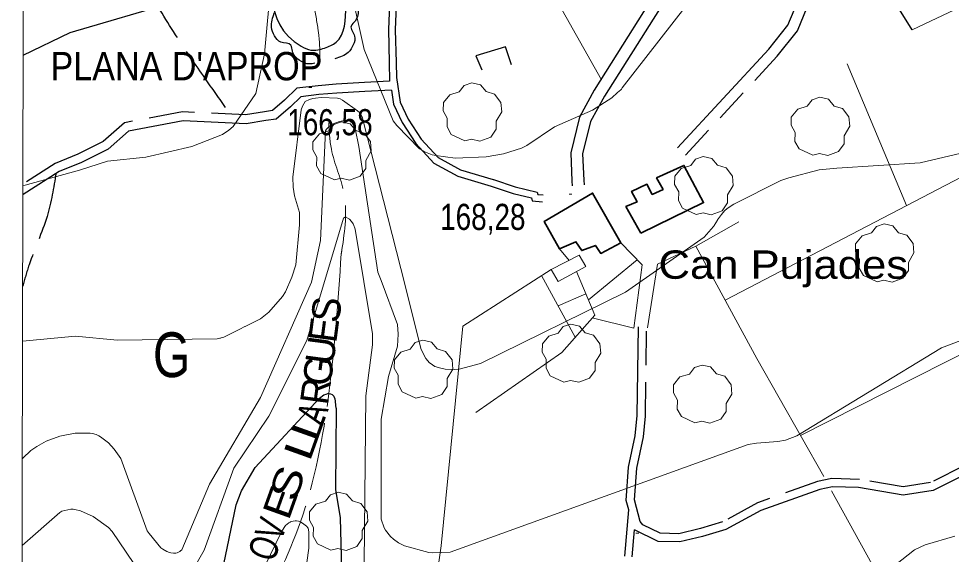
# Model space of a CAD drawing. Extents: x 483847 to 488453, y 4383581 to 4386795.
# Drawn here: x 484100.5 to 484413.1, y 4384680.3 to 4384859.8 of the extents above; entities that cross this region are included whole.
import ezdxf
from ezdxf.enums import TextEntityAlignment as Align

# ---------------------------------------------------------------- set-up
doc = ezdxf.new("R2010")
doc.units = 0
doc.header["$LTSCALE"] = 3.8
doc.linetypes.add('LONG_DASHED', pattern=[7.5, 6, -1.5])
doc.linetypes.add('MEDIUM_DASHED', pattern=[4.5, 3, -1.5])
for name, color, linetype, lineweight in [('1', 7, 'Continuous', 13), ('15', 7, 'LONG_DASHED', 13), ('25', 7, 'LONG_DASHED', 25), ('27', 7, 'Continuous', 25), ('29', 7, 'Continuous', 13), ('38', 7, 'Continuous', 25), ('47', 7, 'Continuous', 35), ('48', 7, 'MEDIUM_DASHED', 25), ('51', 7, 'Continuous', 13), ('7', 7, 'Continuous', 13), ('8', 7, 'Continuous', 25), ('9', 7, 'Continuous', 13)]:
    doc.layers.add(name, color=color, linetype=linetype, lineweight=lineweight)
doc.layers.add('31', color=7, linetype='Continuous')
doc.layers.add('5', color=7, linetype='Continuous')

msp = doc.modelspace()

# ---------------------------------------------------------------- linework, layer by layer
at = {"layer": '1'}
msp.add_lwpolyline([(484105.5, 4386448.1), (487681.9, 4386441.2), (487678, 4384129), (484100.5, 4384135.8)], close=True, dxfattribs=at)
at = {"layer": '15'}
for points in [[(484199.72, 4384895.26), (484199.12, 4384887.01), (484198.9, 4384873.03), (484199.36, 4384866), (484200.74, 4384856.93), (484201.27, 4384852.68), (484201.35, 4384844.63)], [(484204.44, 4384825.07), (484205.32, 4384816.09), (484209.48, 4384801.59), (484208.86, 4384782.48), (484208.62, 4384780.98)], [(484208.62, 4384780.98), (484204.46, 4384734.17), (484194.95, 4384691.19), (484180.05, 4384658.27)]]:
    msp.add_spline(points, degree=3, dxfattribs=at)
at = {"layer": '25'}
msp.add_lwpolyline([(484400.03, 4384856.08), (484394.58, 4384864.7), (484391.81, 4384871.43), (484393.69, 4384877.52), (484401.36, 4384880.88), (484417.27, 4384888.02), (484432.06, 4384896.02), (484440.68, 4384901.54), (484473.49, 4384918.81), (484494.24, 4384930.91), (484498.88, 4384933.47), (484516.48, 4384941.57), (484529.75, 4384942.8), (484540.79, 4384943.06), (484558.57, 4384936.42)], dxfattribs=at)
at = {"layer": '27'}
for points in [[(484126.09, 4384902.79), (484170.42, 4384940.62), (484186.72, 4384951.71), (484191.28, 4384949.75), (484195.85, 4384942.58), (484195.2, 4384850.61), (484198.46, 4384849.31), (484203.02, 4384849.96), (484206.93, 4384851.91), (484210.19, 4384864.31), (484210.19, 4384911.92), (484211.5, 4384943.23), (484214.1, 4384965.41), (484221.93, 4384987.58), (484217.36, 4384992.8), (484210.19, 4384992.8), (484135.22, 4384984.97), (484130.65, 4384988.89), (484126.09, 4384997.37), (484121.53, 4385047.59), (484126.09, 4385059.33), (484133.91, 4385067.16), (484151.52, 4385069.77), (484197.15, 4385061.94), (484225.84, 4385054.77), (484236.92, 4385050.2), (484251.92, 4385040.42), (484272.13, 4385031.28), (484285.82, 4385029.98), (484298.2, 4385029.33), (484332.11, 4385039.76), (484352.32, 4385052.16), (484358.18, 4385050.2), (484379.05, 4385045.63), (484396, 4385044.98), (484413.6, 4385057.38), (484413.6, 4385076.29), (484415.56, 4385110.21), (484421.42, 4385117.38), (484434.46, 4385125.86), (484452.06, 4385127.17), (484517.26, 4385131.08), (484535.51, 4385145.43), (484539.43, 4385153.26), (484534.21, 4385163.04), (484527.69, 4385172.17), (484530.3, 4385183.26), (484560.29, 4385234.79), (484583.76, 4385251.75), (484588.32, 4385252.4), (484664.6, 4385247.83), (484699.15, 4385252.4), (484722.1, 4385262.06)], [(484211.99, 4384867.38), (484213.24, 4384866.12), (484214.29, 4384862.48), (484213.26, 4384858.94), (484211.94, 4384857.36), (484213.1, 4384853.99), (484212.64, 4384851.04), (484210.97, 4384848.53), (484206.5, 4384846.39)], [(484199.8, 4384844.9), (484198.05, 4384844.64), (484194.49, 4384845.96), (484192.26, 4384848.9), (484191.77, 4384850.9), (484188.38, 4384851.96), (484186.28, 4384854.09), (484185.25, 4384856.93), (484186.19, 4384861.8)]]:
    msp.add_spline(points, degree=3, dxfattribs=at)
at = {"layer": '29'}
for points in [[(484250.03, 4384818.88), (484245.49, 4384821), (484244.08, 4384823.54), (484244.18, 4384826.52), (484242.81, 4384828.93), (484242.85, 4384831.68), (484245.01, 4384834.28), (484248.2, 4384835.28), (484249.85, 4384837.47), (484252.42, 4384838.3), (484255.28, 4384837.65), (484257.23, 4384835.38), (484260.04, 4384834.56), (484262.17, 4384831.71), (484262.41, 4384828.58), (484260.53, 4384825.43), (484260.53, 4384822.75), (484258.71, 4384820.14), (484255.09, 4384818.8), (484252.32, 4384819.43)], [(484366.66, 4384814.05), (484362.12, 4384816.17), (484360.71, 4384818.71), (484360.81, 4384821.69), (484359.44, 4384824.1), (484359.48, 4384826.85), (484361.64, 4384829.45), (484364.83, 4384830.45), (484366.48, 4384832.64), (484369.05, 4384833.47), (484371.91, 4384832.82), (484373.86, 4384830.55), (484376.67, 4384829.73), (484378.8, 4384826.88), (484379.04, 4384823.75), (484377.16, 4384820.6), (484377.16, 4384817.92), (484375.34, 4384815.31), (484371.72, 4384813.97), (484368.95, 4384814.6)], [(484206.33, 4384805.8), (484201.79, 4384807.92), (484200.38, 4384810.46), (484200.48, 4384813.44), (484199.11, 4384815.85), (484199.15, 4384818.6), (484201.31, 4384821.2), (484204.5, 4384822.2), (484206.15, 4384824.39), (484208.72, 4384825.22), (484211.58, 4384824.57), (484213.53, 4384822.3), (484216.34, 4384821.48), (484218.47, 4384818.63), (484218.71, 4384815.5), (484216.83, 4384812.35), (484216.83, 4384809.67), (484215.01, 4384807.06), (484211.39, 4384805.72), (484208.62, 4384806.35)], [(484327.59, 4384794.2), (484323.05, 4384796.32), (484321.64, 4384798.86), (484321.74, 4384801.84), (484320.37, 4384804.25), (484320.41, 4384807), (484322.57, 4384809.6), (484325.76, 4384810.6), (484327.41, 4384812.79), (484329.98, 4384813.62), (484332.84, 4384812.97), (484334.79, 4384810.7), (484337.6, 4384809.88), (484339.73, 4384807.03), (484339.97, 4384803.9), (484338.09, 4384800.75), (484338.09, 4384798.07), (484336.27, 4384795.46), (484332.65, 4384794.12), (484329.88, 4384794.75)], [(484388.21, 4384771.61), (484383.67, 4384773.73), (484382.26, 4384776.27), (484382.36, 4384779.25), (484380.99, 4384781.66), (484381.03, 4384784.41), (484383.19, 4384787.01), (484386.38, 4384788.01), (484388.03, 4384790.2), (484390.6, 4384791.03), (484393.46, 4384790.38), (484395.41, 4384788.11), (484398.22, 4384787.29), (484400.35, 4384784.44), (484400.59, 4384781.31), (484398.71, 4384778.16), (484398.71, 4384775.48), (484396.89, 4384772.87), (484393.27, 4384771.53), (484390.5, 4384772.16)], [(484283.21, 4384738.06), (484278.67, 4384740.18), (484277.26, 4384742.72), (484277.36, 4384745.7), (484275.99, 4384748.11), (484276.03, 4384750.86), (484278.19, 4384753.46), (484281.38, 4384754.46), (484283.03, 4384756.65), (484285.6, 4384757.48), (484288.46, 4384756.83), (484290.41, 4384754.56), (484293.22, 4384753.74), (484295.35, 4384750.89), (484295.59, 4384747.76), (484293.71, 4384744.61), (484293.71, 4384741.93), (484291.89, 4384739.32), (484288.27, 4384737.98), (484285.5, 4384738.61)], [(484233.61, 4384732.67), (484229.07, 4384734.79), (484227.66, 4384737.33), (484227.76, 4384740.31), (484226.39, 4384742.72), (484226.43, 4384745.47), (484228.59, 4384748.07), (484231.78, 4384749.07), (484233.43, 4384751.26), (484236, 4384752.09), (484238.86, 4384751.44), (484240.81, 4384749.17), (484243.62, 4384748.35), (484245.75, 4384745.5), (484245.99, 4384742.37), (484244.11, 4384739.22), (484244.11, 4384736.54), (484242.29, 4384733.93), (484238.67, 4384732.59), (484235.9, 4384733.22)], [(484327.16, 4384724.35), (484322.62, 4384726.47), (484321.21, 4384729.01), (484321.31, 4384731.99), (484319.94, 4384734.4), (484319.98, 4384737.15), (484322.14, 4384739.75), (484325.33, 4384740.75), (484326.98, 4384742.94), (484329.55, 4384743.77), (484332.41, 4384743.12), (484334.36, 4384740.85), (484337.17, 4384740.03), (484339.3, 4384737.18), (484339.54, 4384734.05), (484337.66, 4384730.9), (484337.66, 4384728.22), (484335.84, 4384725.61), (484332.22, 4384724.27), (484329.45, 4384724.9)], [(484205.17, 4384681.73), (484200.63, 4384683.85), (484199.22, 4384686.39), (484199.32, 4384689.37), (484197.95, 4384691.78), (484197.99, 4384694.53), (484200.15, 4384697.13), (484203.34, 4384698.13), (484204.99, 4384700.32), (484207.56, 4384701.15), (484210.42, 4384700.5), (484212.37, 4384698.23), (484215.18, 4384697.41), (484217.31, 4384694.56), (484217.55, 4384691.43), (484215.67, 4384688.28), (484215.67, 4384685.6), (484213.85, 4384682.99), (484210.23, 4384681.65), (484207.46, 4384682.28)]]:
    msp.add_lwpolyline(points, close=True, dxfattribs=at)
at = {"layer": '38'}
for points in [[(484453.38, 4385015.57), (484451.7, 4385014.58), (484426.16, 4385002.56), (484408.6, 4384993.5), (484402.92, 4384987.73), (484384.78, 4384966.36), (484353.42, 4384921.22), (484319.47, 4384877.26), (484293.44, 4384835.87), (484288.43, 4384826.81), (484285.53, 4384814.9), (484285.91, 4384805.4), (484286.07, 4384803.76)], [(484232.37, 4384951.26), (484229.11, 4384945.01), (484225.2, 4384935.05), (484223.59, 4384929.97), (484224.04, 4384920.04), (484224.35, 4384915.71), (484225.8, 4384900.59), (484225.69, 4384886.94), (484224.92, 4384867.54), (484224.42, 4384856.15), (484224.68, 4384845.1), (484224.82, 4384838.89)], [(484377.24, 4384948.53), (484356.64, 4384918.86), (484322.74, 4384874.97), (484296.87, 4384833.84), (484292.17, 4384825.35), (484289.53, 4384814.5), (484289.89, 4384805.68), (484290.04, 4384804.14)], [(484321.36, 4384816.53), (484351.98, 4384849.58), (484358.35, 4384857.61), (484362.54, 4384867.77), (484362.98, 4384870.8), (484365.1, 4384883.31), (484369.39, 4384907.59), (484374.51, 4384925.34), (484379.23, 4384938.39), (484379.98, 4384944.57), (484377.24, 4384948.53)], [(484225.44, 4384835.91), (484216.56, 4384835.42), (484207.2, 4384834.87), (484201.16, 4384834.36), (484195.09, 4384833.65), (484191.65, 4384830.33), (484186.86, 4384826.18), (484183.38, 4384825.66), (484176.74, 4384824.53), (484155.65, 4384825.57), (484137.34, 4384822.16), (484130.52, 4384816.15), (484121.56, 4384811.65), (484114.07, 4384808.65), (484101.96, 4384800.9), (484101.94, 4384800.89)], [(484225.44, 4384835.91), (484226.19, 4384831.15), (484229.06, 4384825.05), (484233.64, 4384818.01), (484239.64, 4384811.44), (484247.76, 4384807.08), (484258.92, 4384803.69), (484266.23, 4384801.24), (484272.4, 4384799.76), (484272.66, 4384798.77), (484276.12, 4384798.5)], [(484304.97, 4384695.22), (484304.14, 4384698.33), (484304.96, 4384709.59), (484307.18, 4384720.07), (484307.78, 4384726.8), (484308.23, 4384756.56)], [(484418.63, 4384707.48), (484406.98, 4384701.67), (484396.98, 4384700.18), (484382.03, 4384702.69), (484373.32, 4384702.94), (484369.06, 4384702.01), (484349.32, 4384695.06), (484337.55, 4384688.62), (484329.73, 4384686.28), (484322.1, 4384684.46), (484314.8, 4384684.61), (484306.87, 4384688.49)], [(484303.7, 4384679.74), (484304.97, 4384695.22)]]:
    msp.add_lwpolyline(points, dxfattribs=at)
at = {"layer": '38', "linetype": 'MEDIUM_DASHED'}
for points in [[(484324.02, 4384814.06), (484354.73, 4384847.21), (484361.52, 4384855.75), (484366.06, 4384866.8), (484366.57, 4384870.24), (484368.68, 4384882.69), (484372.93, 4384906.77), (484377.96, 4384924.22), (484382.79, 4384937.55), (484383.75, 4384945.5), (484379.46, 4384951.72)], [(484234.41, 4384950.2), (484231.21, 4384944.06), (484227.37, 4384934.28), (484225.91, 4384929.66), (484226.34, 4384920.17), (484226.64, 4384915.9), (484228.1, 4384900.69), (484227.99, 4384886.88), (484227.22, 4384867.44), (484226.72, 4384856.13), (484226.98, 4384845.16), (484227.11, 4384840.12), (484228.41, 4384831.83), (484231.07, 4384826.18), (484235.47, 4384819.42), (484241.07, 4384813.28), (484248.65, 4384809.22), (484259.62, 4384805.88), (484266.87, 4384803.45), (484274.28, 4384801.68), (484274.48, 4384800.94), (484276.3, 4384800.79)], [(484224.82, 4384838.89), (484216.39, 4384838.43), (484206.98, 4384837.88), (484200.85, 4384837.36), (484193.73, 4384836.52), (484189.62, 4384832.56), (484185.55, 4384829.03), (484182.91, 4384828.64), (484176.56, 4384827.56), (484155.45, 4384828.6), (484135.98, 4384824.97), (484128.82, 4384818.67), (484120.32, 4384814.4), (484112.69, 4384811.34), (484101.95, 4384804.47)], [(484417.34, 4384709.94), (484406.13, 4384704.35), (484397.01, 4384702.99), (484382.3, 4384705.45), (484373.05, 4384705.73), (484368.3, 4384704.68), (484348.19, 4384697.6), (484336.47, 4384691.19), (484329.01, 4384688.96), (484321.8, 4384687.24), (484315.47, 4384687.37), (484309.74, 4384690.17), (484308.85, 4384691.33), (484306.94, 4384698.59), (484307.71, 4384709.2), (484309.93, 4384719.65), (484310.56, 4384726.66), (484311.01, 4384756.52)], [(484306.13, 4384679.52), (484306.87, 4384688.49)]]:
    msp.add_lwpolyline(points, dxfattribs=at)
at = {"layer": '38', "linetype": 'LONG_DASHED'}
for points in [[(484169.87, 4384830.1), (484162.41, 4384840.66), (484153.05, 4384854.45), (484143.1, 4384871.17), (484137.33, 4384882.34), (484131.36, 4384894.47), (484125.03, 4384904.34), (484122.56, 4384907.32), (484110.41, 4384907), (484102.15, 4384900.59)], [(484113.02, 4384808.11), (484110.03, 4384793.58), (484103.99, 4384777.3), (484101.87, 4384770.19)]]:
    msp.add_spline(points, degree=3, dxfattribs=at)
at = {"layer": '47'}
for points in [[(484308.99, 4384787.97), (484304.06, 4384796.87), (484307.79, 4384798.4), (484305.93, 4384801.93), (484311.1, 4384804.32), (484312.89, 4384800.95), (484316.52, 4384802.63), (484314.31, 4384806.47), (484323.49, 4384810.65), (484330.1, 4384798.2)], [(484302.34, 4384784.69), (484295.61, 4384781.18), (484293.82, 4384783.86), (484289.26, 4384782.09), (484287.31, 4384785.09), (484281.78, 4384782.69), (484276.68, 4384791.86), (484292.87, 4384801.4)]]:
    msp.add_lwpolyline(points, close=True, dxfattribs=at)
at = {"layer": '47', "lineweight": 13}
msp.add_lwpolyline([(484290.66, 4384776.77), (484288.41, 4384780.52), (484278.96, 4384775.82), (484281.31, 4384771.72)], close=True, dxfattribs=at)
at = {"layer": '48'}
msp.add_lwpolyline([(484265.71, 4384844.4), (484263.66, 4384850.43), (484253.69, 4384847.41), (484255.71, 4384842.64)], dxfattribs=at)
at = {"layer": '51'}
for p, q in [((484378.21, 4384844.73), (484398.13, 4384797.21)), ((484327.44, 4384783.64), (484341.86, 4384791.76)), ((484284.99, 4384778.82), (484281.78, 4384782.69)), ((484307.82, 4384779.06), (484291.45, 4384765.65)), ((484287.08, 4384753.09), (484275.77, 4384773.77)), ((484290.63, 4384767.63), (484281.33, 4384763.62))]:
    msp.add_line(p, q, dxfattribs=at)
for points in [[(484484.3, 4385057.04), (484379.62, 4385011.61), (484236.15, 4384945.17), (484295.85, 4384839.28)], [(484635.97, 4384988.45), (484600.12, 4384957.29), (484558.58, 4384936.42), (484473.09, 4384890.68), (484400.03, 4384856.08)], [(484337.26, 4384765.53), (484474.77, 4384837.09), (484497.98, 4384788.65), (484362.56, 4384720.14)], [(484292.77, 4384759.6), (484306.65, 4384756.1), (484309.45, 4384777.37), (484302.34, 4384784.69)], [(484311.29, 4384756.24), (484314.67, 4384777.55), (484327.44, 4384783.64), (484347.87, 4384745.94), (484370.35, 4384706.44)], [(484278.96, 4384775.82), (484249.36, 4384756.77), (484242.13, 4384683.18), (484232.22, 4384613.05), (484147.85, 4384527.26)], [(484287.53, 4384775.08), (484293.58, 4384760.52), (484282.61, 4384748), (484253.77, 4384727.83)], [(484650.73, 4384748.47), (484664.63, 4384756.43), (484689.09, 4384713.56), (484566.87, 4384648.39), (484439.31, 4384581.4), (484372.98, 4384701.63)]]:
    msp.add_lwpolyline(points, dxfattribs=at)
at = {"layer": '7'}
for p, q in [((484197.75, 4384836.77), (484198.75, 4384836.77)), ((484284.97, 4384800.99), (484285.97, 4384800.99)), ((484307.39, 4384687.46), (484308.39, 4384687.46))]:
    msp.add_line(p, q, dxfattribs=at)
at = {"layer": '8'}
for points in [[(484102.04, 4384847.57), (484117.72, 4384855.23), (484153.62, 4384865.67)], [(484168.71, 4384674.32), (484173.36, 4384696.92), (484175.2, 4384701.59), (484179.78, 4384709.47), (484201.32, 4384732.63), (484201.35, 4384732.64), (484202.79, 4384733.77), (484203.56, 4384734.04), (484204.14, 4384734.17), (484204.46, 4384734.17), (484205.05, 4384734.07), (484205.58, 4384733.84), (484205.7, 4384733.76), (484205.8, 4384733.67), (484206.09, 4384733.28), (484206.4, 4384732.66), (484206.45, 4384732.49), (484206.86, 4384729.28), (484206.87, 4384729.27), (484206.74, 4384702.07), (484208.22, 4384692.57), (484208.95, 4384666.8)]]:
    msp.add_lwpolyline(points, dxfattribs=at)
at = {"layer": '9'}
for points in [[(484199.29, 4384925.76), (484216.29, 4384849.52), (484225.98, 4384825.58), (484227.21, 4384824.02), (484234.91, 4384816.2), (484236.9, 4384815.04), (484239.08, 4384814.21), (484240.33, 4384813.92), (484246.81, 4384813.12), (484257.17, 4384813.48), (484263.01, 4384814.56), (484269.04, 4384816.47), (484270.78, 4384817.33), (484280.12, 4384823.62), (484292.87, 4384829.21), (484299.33, 4384833.27), (484301.21, 4384835.06), (484302.36, 4384835.94), (484302.55, 4384836.18), (484302.84, 4384836.69), (484323.82, 4384863.59)], [(484101.94, 4384803.97), (484102.66, 4384804.01), (484120.9, 4384809.08), (484130.31, 4384812.05), (484143.15, 4384813.44), (484158.57, 4384816.99), (484168.88, 4384821.05), (484170.94, 4384822.43), (484172.35, 4384823.71), (484179.95, 4384834.7), (484182.94, 4384848.02), (484187.22, 4384895.88)], [(484448.71, 4384822.36), (484402.69, 4384811.47), (484374.7, 4384809.68), (484368.87, 4384809.12), (484358.65, 4384806.53), (484355.98, 4384805.58), (484340.17, 4384797.72), (484338, 4384796.24), (484337.05, 4384795.38), (484336.05, 4384794.25), (484334.78, 4384792.43), (484334.77, 4384792.39), (484334.73, 4384792.28), (484333.62, 4384790.47), (484333.54, 4384790.31), (484333.44, 4384790.14), (484330.26, 4384786.64), (484303.89, 4384768.18), (484255.25, 4384744.25), (484248.19, 4384742.4), (484246.5, 4384742.24), (484243.45, 4384742.39), (484242.01, 4384742.66), (484239.95, 4384743.3), (484238.39, 4384744.37), (484238.26, 4384744.49), (484237, 4384746), (484235.44, 4384748.95), (484235.44, 4384748.97), (484235.43, 4384748.99), (484228.62, 4384776.12), (484215.61, 4384826.92), (484215.23, 4384827.69), (484214.87, 4384828.23), (484214.13, 4384828.97), (484209.05, 4384832.55), (484208.21, 4384832.99), (484207.32, 4384833.21), (484201.95, 4384833.38), (484199.95, 4384833.23), (484199.06, 4384833.08), (484197.97, 4384832.74), (484196.48, 4384832.04), (484195.59, 4384830.48)], [(484195.59, 4384830.48), (484195.16, 4384829.31), (484192.42, 4384806.75), (484192.5, 4384803.4), (484193, 4384800.51), (484194.62, 4384794.83), (484194.64, 4384790.75), (484193.39, 4384777.3), (484192.1, 4384773.17), (484189.99, 4384768.33), (484188.92, 4384766.67), (484184.35, 4384761.5), (484181.57, 4384759.25), (484176.44, 4384756.63), (484176.38, 4384756.62), (484176.36, 4384756.63), (484174.64, 4384755.83), (484169.24, 4384753.12), (484168.36, 4384752.82), (484168.18, 4384752.79), (484168.15, 4384752.81), (484168.13, 4384752.8), (484168.11, 4384752.77), (484167.92, 4384752.71), (484167.01, 4384752.52), (484133.48, 4384752.04), (484119.57, 4384753.44), (484101.83, 4384751.81)], [(484426.02, 4384755.68), (484409.77, 4384749.53), (484361.31, 4384720), (484357.55, 4384718.58), (484354.99, 4384718.11), (484347.82, 4384717.59), (484345.07, 4384717.13), (484245.1, 4384681.08), (484239.06, 4384680.84), (484237.97, 4384680.91), (484229.87, 4384683.21), (484227.83, 4384684.19), (484226.09, 4384685.38), (484225.09, 4384686.35), (484223.48, 4384688.45), (484223.05, 4384689.18), (484221.97, 4384692.1), (484221.97, 4384725.63), (484224.46, 4384739.87), (484227.45, 4384750.05), (484227.76, 4384754.05), (484227.52, 4384757.39), (484222.03, 4384772.12), (484220.88, 4384774.83), (484214.54, 4384817.01), (484213.24, 4384823), (484213.02, 4384823.64), (484212.67, 4384824.35), (484212.28, 4384824.91), (484211.89, 4384825.24), (484211.62, 4384825.39), (484211.04, 4384825.6), (484210.36, 4384825.7), (484209.96, 4384825.71), (484209.19, 4384825.64), (484208, 4384825.38), (484205.88, 4384824.58), (484205.09, 4384824.09), (484204.49, 4384823.6), (484203.92, 4384823.05), (484203.68, 4384822.75), (484203.36, 4384822.21), (484201.62, 4384785.44), (484198.7, 4384771.57), (484181.59, 4384732.91), (484164.42, 4384703.79), (484155.17, 4384681.86), (484154.79, 4384681.46), (484154.56, 4384681.27), (484154.12, 4384681), (484153.58, 4384680.81), (484153.21, 4384680.75), (484152.42, 4384680.73), (484151.53, 4384680.83), (484151.04, 4384680.95), (484150.13, 4384681.3), (484148.85, 4384682.01), (484148.19, 4384682.51), (484144.21, 4384687.34), (484143.63, 4384688.24), (484134.71, 4384712.48), (484132.56, 4384715.58), (484130.62, 4384717.69), (484127.97, 4384719.69), (484127.36, 4384720.06), (484126.46, 4384720.49), (484125.23, 4384720.84), (484124.44, 4384720.97), (484119.39, 4384720.91), (484114.29, 4384719.9), (484109.71, 4384718.22), (484106.54, 4384716.5), (484104.55, 4384715.07), (484101.93, 4384712.58), (484101.75, 4384712.35)], [(484216.85, 4384733.39), (484219.06, 4384750.49), (484219.12, 4384754.18), (484213.26, 4384789.26), (484212.72, 4384790.8), (484212.59, 4384791.07), (484212.09, 4384791.84), (484211.41, 4384792.67), (484210.17, 4384793.34), (484210.07, 4384793.37), (484209.34, 4384792.96), (484197.04, 4384752.01), (484184.33, 4384726.6), (484172.61, 4384709.21), (484162.64, 4384681.74), (484157.89, 4384673.4)], [(484215.64, 4384610.04), (484216.85, 4384733.39)], [(484141.46, 4384673.76), (484131.84, 4384687.95), (484130.61, 4384689.31), (484125.42, 4384692.99), (484121.18, 4384694.88), (484119.37, 4384695.37), (484118.72, 4384695.47), (484117.98, 4384695.47), (484114.95, 4384694.82), (484114.31, 4384694.4), (484101.68, 4384683.25)], [(484181.11, 4384672.43), (484188.69, 4384688.11), (484189.95, 4384689.99), (484190.45, 4384690.49), (484191.01, 4384690.9), (484191.51, 4384691.14), (484191.67, 4384691.2), (484192.52, 4384691.42), (484193.23, 4384691.5), (484193.62, 4384691.5), (484194.28, 4384691.42), (484194.95, 4384691.19), (484195.35, 4384690.98), (484196.12, 4384690.46), (484196.98, 4384689.73), (484197.53, 4384689.14), (484197.74, 4384687.85), (484197.73, 4384682.34), (484194.31, 4384657.43)], [(484414.28, 4384686.38), (484404.4, 4384683.52), (484400.77, 4384681.88), (484392.24, 4384675.09)]]:
    msp.add_lwpolyline(points, dxfattribs=at)

# ---------------------------------------------------------------- texts
at = {"layer": '31', "width": 0.8}
msp.add_text('G', height=15, dxfattribs=at).set_placement((484151.76, 4384739.71), align=Align.CENTER)
at = {"layer": '5'}
for s, width, p in [("PLANA D'APROP", 0.9, (484202.32, 4384839.17)), ('Can Pujades', 1.15, (484398.62, 4384772.66))]:
    msp.add_text(s, height=9.5, dxfattribs=dict(at, width=width)).set_placement(p, align=Align.RIGHT)
for s, p in [('S', (484208.35, 4384761.77)), ('U', (484206.54, 4384748.09)), ('G', (484205.64, 4384741.25))]:
    msp.add_text(s, height=9.49, rotation=82.482, dxfattribs=at).set_placement(p, align=Align.CENTER)
for s, rotation, width, p in [('E', 82.482, 0.95, (484207.46, 4384754.93)), ('R', 82.482, 0.95, (484204.74, 4384734.41)), ('A', 70.31, 0.75, (484203.39, 4384726.05)), ('L', 70.31, 1.4, (484202.01, 4384722.16)), ('L', 70.31, 1.4, (484199.68, 4384715.66)), ('S', 70.31, 1.3, (484195.01, 4384702.63)), ('E', 70.31, 1.2, (484192.68, 4384696.12)), ('V', 70.31, 0.75, (484189.5, 4384687.22)), ('O', 70.31, 0.75, (484187.22, 4384680.86))]:
    msp.add_text(s, height=9.49, rotation=rotation, dxfattribs=dict(at, width=width)).set_placement(p, align=Align.CENTER)
at = {"layer": '7', "width": 0.8}
for s, p in [('166,58', (484190.53, 4384820.76)), ('168,28', (484241.76, 4384789.03))]:
    msp.add_text(s, height=8.75, dxfattribs=at).set_placement(p)

doc.saveas('drawing.dxf')
